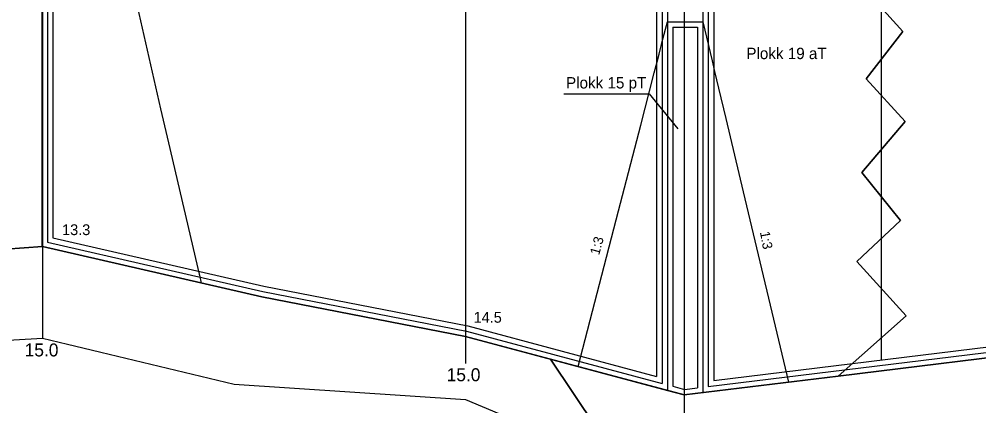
# Model space of a CAD drawing. Extents: x 662249 to 665480, y 6426254 to 6428735.
# Drawn here: x 663978.3 to 664332.5, y 6426473.8 to 6426616.6 of the extents above; entities that cross this region are included whole.
import ezdxf

# ---------------------------------------------------------------- set-up
doc = ezdxf.new("R2010")
doc.units = 0
for name, color, linetype in [('AKTIIVNE_MAEERALDIS', 7, 'Continuous'), ('GEOLPUNKT', 7, 'Continuous'), ('PIIR_ME', 7, 'Continuous'), ('PLOKK', 7, 'Continuous'), ('RELJEEF', 7, 'Continuous'), ('TEHNO', 7, 'Continuous'), ('TÄIDE', 7, 'Continuous'), ('VORMISTUS', 7, 'Continuous')]:
    doc.layers.add(name, color=color, linetype=linetype)

msp = doc.modelspace()

# ---------------------------------------------------------------- linework, layer by layer
at = {"layer": 'AKTIIVNE_MAEERALDIS'}
msp.add_line((664217.6, 6426615.59), (664230.67, 6426615.59), dxfattribs=at)
at = {"layer": 'GEOLPUNKT'}
for p, q in [((663986.94, 6426798.59), (663986.94, 6426498.59)), ((664143.01, 6426789.39), (664143.01, 6426489.39)), ((664223.78, 6426777.79), (664223.78, 6426457.79))]:
    msp.add_line(p, q, dxfattribs=at)
at = {"layer": 'PIIR_ME'}
for p, q in [((663986.73, 6426798.53), (663986.73, 6426532.57)), ((663988.73, 6426798.3), (663988.73, 6426534.23)), ((664215.6, 6426780.55), (664215.6, 6426482.05)), ((664217.6, 6426780.46), (664217.6, 6426479.44)), ((664230.67, 6426774.74), (664230.67, 6426478.63)), ((664232.67, 6426774.43), (664232.67, 6426480.89))]:
    msp.add_line(p, q, dxfattribs=at)
for points in [[(663986.73, 6426532.57), (663986.94, 6426532.59), (663986.94, 6426532.59), (663986.95, 6426532.59), (664067.84, 6426513.98), (664143.01, 6426499.39), (664217.6, 6426479.44)], [(663988.73, 6426534.23), (664068.26, 6426515.94), (664143.46, 6426501.34), (664215.6, 6426482.05)], [(664230.67, 6426478.63), (664362.63, 6426494.79), (664496.82, 6426506.99), (664521.12, 6426508.17)], [(664232.67, 6426480.89), (664362.42, 6426496.78), (664496.68, 6426508.98), (664519.12, 6426510.08)], [(664217.6, 6426479.44), (664223.78, 6426477.79), (664230.67, 6426478.63)]]:
    msp.add_lwpolyline(points, dxfattribs=at)
at = {"layer": 'PLOKK'}
for p, q in [((663990.73, 6426785.42), (663990.73, 6426535.82)), ((664213.6, 6426757.08), (664213.6, 6426484.65)), ((664234.67, 6426752.45), (664234.67, 6426483.15)), ((664296.43, 6426747.19), (664296.43, 6426490.71)), ((664219.6, 6426613.59), (664219.6, 6426480.98)), ((664219.6, 6426613.59), (664228.67, 6426613.59)), ((664228.67, 6426613.59), (664228.67, 6426480.4))]:
    msp.add_line(p, q, dxfattribs=at)
for points in [[(664179.41, 6426589.02), (664210.87, 6426589.02), (664221.49, 6426576.08)], [(663990.73, 6426535.82), (664068.67, 6426517.9), (664143.91, 6426503.29), (664213.6, 6426484.65)], [(664234.67, 6426483.15), (664362.21, 6426498.77), (664496.54, 6426510.98), (664517.12, 6426511.98)], [(664219.6, 6426480.98), (664223.93, 6426479.82), (664228.67, 6426480.4)]]:
    msp.add_lwpolyline(points, dxfattribs=at)
at = {"layer": 'RELJEEF'}
msp.add_line((664174.41, 6426490.99), (664200.82, 6426451.79), dxfattribs=at)
for points in [[(664291.92, 6426750.28), (664305.67, 6426734.16), (664290.71, 6426723.99), (664304.32, 6426707.22), (664290.11, 6426694.87), (664303.66, 6426676.34), (664290.6, 6426659.75), (664303.2, 6426641.82), (664291.45, 6426626.52), (664304.51, 6426612.01), (664291.01, 6426594.6), (664305.35, 6426578.83), (664289.38, 6426559.96), (664303.67, 6426542.22), (664287.46, 6426527.09), (664305.7, 6426507.01), (664280.6, 6426484.74)], [(663953, 6426530.17), (663986.94, 6426532.59), (663986.94, 6426532.59), (663986.95, 6426532.59), (664067.84, 6426513.98), (664143.01, 6426499.39), (664223.78, 6426477.79), (664223.78, 6426477.79), (664362.63, 6426494.79), (664362.82, 6426494.8)]]:
    msp.add_lwpolyline(points, dxfattribs=at)
at = {"layer": 'TEHNO'}
for points in [[(663986.73, 6426798.53), (663986.89, 6426797.24), (663986.9, 6426797.17), (663986.94, 6426796.78), (663987.17, 6426794.95), (663987.23, 6426794.48), (663992.55, 6426751.59), (664000.03, 6426717.4), (664001.78, 6426709.44), (664004.07, 6426698.98), (664004.31, 6426697.92), (664010.61, 6426670.36), (664013.39, 6426658.17), (664013.94, 6426655.77), (664016.57, 6426644.29), (664021.8, 6426621.36), (664025.52, 6426605.11), (664026.15, 6426602.4), (664030.53, 6426583.53), (664033.48, 6426570.86), (664044.76, 6426522.34), (664044.82, 6426522.06), (664045.5, 6426519.12)], [(664184.68, 6426488.25), (664199.54, 6426545.76), (664207.72, 6426577.38), (664210.97, 6426589.97), (664212.72, 6426596.75), (664213.79, 6426600.85), (664214.51, 6426603.66), (664215.04, 6426605.71), (664215.45, 6426607.27), (664215.71, 6426608.3), (664217.6, 6426615.59)], [(664230.67, 6426615.59), (664234.1, 6426601.15), (664235.02, 6426597.27), (664236.48, 6426591.12), (664239.15, 6426579.88), (664245.59, 6426552.77), (664262.27, 6426482.5)]]:
    msp.add_lwpolyline(points, dxfattribs=at)
at = {"layer": 'TÄIDE'}
for p, q in [((664287.46, 6426527.09), (664303.67, 6426542.22)), ((664305.7, 6426507.01), (664287.46, 6426527.09)), ((664280.6, 6426484.74), (664305.7, 6426507.01)), ((664174.41, 6426490.99), (664143.01, 6426499.39)), ((664223.78, 6426477.79), (664174.41, 6426490.99)), ((664174.41, 6426490.99), (664200.82, 6426451.79)), ((664200.82, 6426451.79), (664174.41, 6426490.99)), ((664223.78, 6426477.79), (664280.6, 6426484.74))]:
    msp.add_line(p, q, dxfattribs=at)
for points in [[(664291.92, 6426750.28), (664305.67, 6426734.16), (664290.71, 6426723.99), (664304.32, 6426707.22), (664290.11, 6426694.87), (664303.66, 6426676.34), (664290.6, 6426659.75), (664303.2, 6426641.82), (664291.45, 6426626.52), (664304.51, 6426612.01), (664291.01, 6426594.6), (664305.35, 6426578.83), (664289.38, 6426559.96), (664303.67, 6426542.22), (664287.46, 6426527.09), (664305.7, 6426507.01), (664280.6, 6426484.74)], [(664291.01, 6426594.6), (664304.51, 6426612.01), (664291.45, 6426626.52)], [(664303.67, 6426542.22), (664289.38, 6426559.96), (664305.35, 6426578.83), (664291.01, 6426594.6)], [(664143.01, 6426499.39), (664067.84, 6426513.98), (663986.95, 6426532.59), (663986.94, 6426532.59), (663986.94, 6426532.59), (663953, 6426530.17)], [(663953, 6426530.17), (663986.94, 6426532.59), (663986.94, 6426532.59), (663986.95, 6426532.59), (664067.84, 6426513.98)], [(664067.84, 6426513.98), (664143.01, 6426499.39), (664174.41, 6426490.99), (664223.78, 6426477.79)], [(663953, 6426496.83), (663986.94, 6426498.76), (664057.71, 6426481.71), (664143.01, 6426476.07), (664200.82, 6426451.79)], [(664362.82, 6426494.8), (664362.63, 6426494.79), (664280.6, 6426484.74), (664223.78, 6426477.79)], [(664280.6, 6426484.74), (664362.63, 6426494.79), (664362.82, 6426494.8)], [(664174.41, 6426490.99), (664174.41, 6426490.99)], [(664174.41, 6426490.99), (664174.41, 6426490.99)]]:
    msp.add_lwpolyline(points, dxfattribs=at)

# ---------------------------------------------------------------- texts
at = {"layer": 'GEOLPUNKT'}
for s, height, p in [('13.3', 4, (663994.14, 6426536.81)), ('14.5', 4, (664146.05, 6426504.45)), ('15.0', 4.8, (663980.31, 6426492)), ('15.0', 4.8, (664136.08, 6426482.84))]:
    msp.add_text(s, height=height, dxfattribs=at).set_placement(p)
at = {"layer": 'PLOKK'}
for s, p in [('Plokk 19 aT', (664246.72, 6426601.84)), ('Plokk 15 pT', (664180.16, 6426590.99))]:
    msp.add_text(s, height=4.2, dxfattribs=at).set_placement(p)
at = {"layer": 'VORMISTUS'}
for rotation, p in [(74.4158, (664192.36, 6426529.23)), (280.5287, (664251.73, 6426537.92))]:
    msp.add_text('1:3', height=3.6, rotation=rotation, dxfattribs=at).set_placement(p)

doc.saveas('drawing.dxf')
